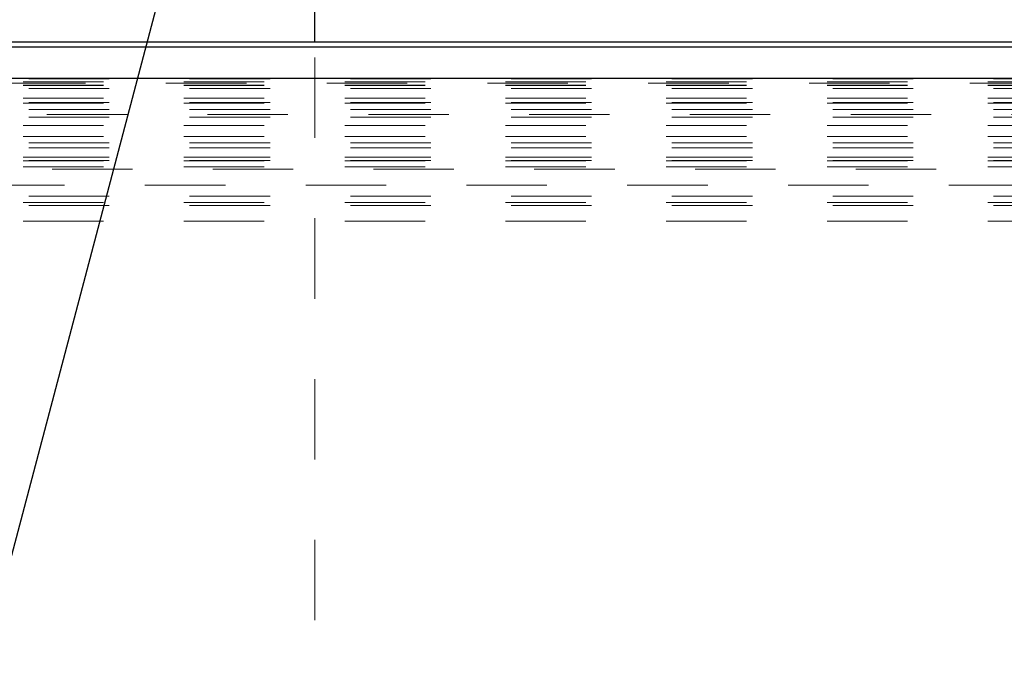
# Model space of a CAD drawing. Header units: inches. Extents: x 220 to 877, y 4 to 174.
# Tile 362 of 656: x 420.942 to 422.166, y 152.21 to 153.022. Entities that reach past the tile are written whole.
import ezdxf

# ---------------------------------------------------------------- set-up
doc = ezdxf.new("R2010")
doc.units = ezdxf.units.IN
doc.header["$LTSCALE"] = 0.5
doc.header["$MEASUREMENT"] = 0
doc.linetypes.add('HIDDEN', pattern=[0.225, 0.15, -0.075])
for name, color, linetype in [('DSS-M-S', 53, 'Continuous'), ('SID-M-S', 105, 'Continuous'), ('SVD-M-S', 8, 'Continuous')]:
    doc.layers.add(name, color=color, linetype=linetype)

msp = doc.modelspace()

# ---------------------------------------------------------------- linework, layer by layer
at = {"layer": 'DSS-M-S', "linetype": 'Continuous', "lineweight": 25}
msp.add_line((421.30864, 152.99386), (421.30864, 153.04988), dxfattribs=at)
at = {"layer": 'DSS-M-S', "linetype": 'HIDDEN', "lineweight": 18}
msp.add_line((421.30864, 151.67488), (421.30864, 152.99386), dxfattribs=at)
at = {"layer": 'SID-M-S'}
msp.add_line((422.37467, 157.8213), (420.11526, 149.26583), dxfattribs=at)
at = {"layer": 'SVD-M-S', "linetype": 'Continuous', "lineweight": 25}
for p, q in [((423.2744, 152.99386), (419.12455, 152.99386)), ((423.27435, 152.99386), (419.1246, 152.99386)), ((419.13037, 152.98804), (423.26858, 152.98804)), ((423.26858, 152.94869), (419.13037, 152.94869))]:
    msp.add_line(p, q, dxfattribs=at)
at = {"layer": 'SVD-M-S', "linetype": 'HIDDEN', "lineweight": 18}
for p, q in [((423.2236, 152.94311), (419.17535, 152.94311)), ((422.85302, 152.94818), (419.54593, 152.94818)), ((419.54593, 152.94465), (422.85302, 152.94465)), ((419.54593, 152.94032), (422.85302, 152.94032)), ((419.54593, 152.93987), (422.85302, 152.93987)), ((422.85302, 152.93614), (419.54593, 152.93614)), ((419.54593, 152.92434), (422.85302, 152.92434)), ((422.85302, 152.91906), (419.54593, 152.91906)), ((419.54593, 152.91816), (422.85302, 152.91816)), ((419.17535, 152.90375), (423.2236, 152.90375)), ((422.85302, 152.91029), (419.54593, 152.91029)), ((422.85302, 152.90065), (419.54593, 152.90065)), ((419.54593, 152.89022), (422.85302, 152.89022)), ((419.54593, 152.87665), (422.85302, 152.87665)), ((422.85302, 152.86877), (419.54593, 152.86877)), ((422.85302, 152.86259), (419.54593, 152.86259)), ((422.85302, 152.851), (419.54593, 152.851)), ((419.54593, 152.85079), (422.85302, 152.85079)), ((422.85302, 152.84661), (419.54593, 152.84661)), ((419.54593, 152.84622), (422.85302, 152.84622)), ((419.54593, 152.83875), (422.85302, 152.83875)), ((419.78181, 152.83578), (422.61713, 152.83578)), ((422.59745, 152.8161), (419.8015, 152.8161)), ((422.85302, 152.80251), (419.54593, 152.80251)), ((419.54593, 152.79465), (422.85302, 152.79465)), ((422.85302, 152.79086), (419.54593, 152.79086)), ((419.54593, 152.7712), (422.85302, 152.7712))]:
    msp.add_line(p, q, dxfattribs=at)

doc.saveas('drawing.dxf')
